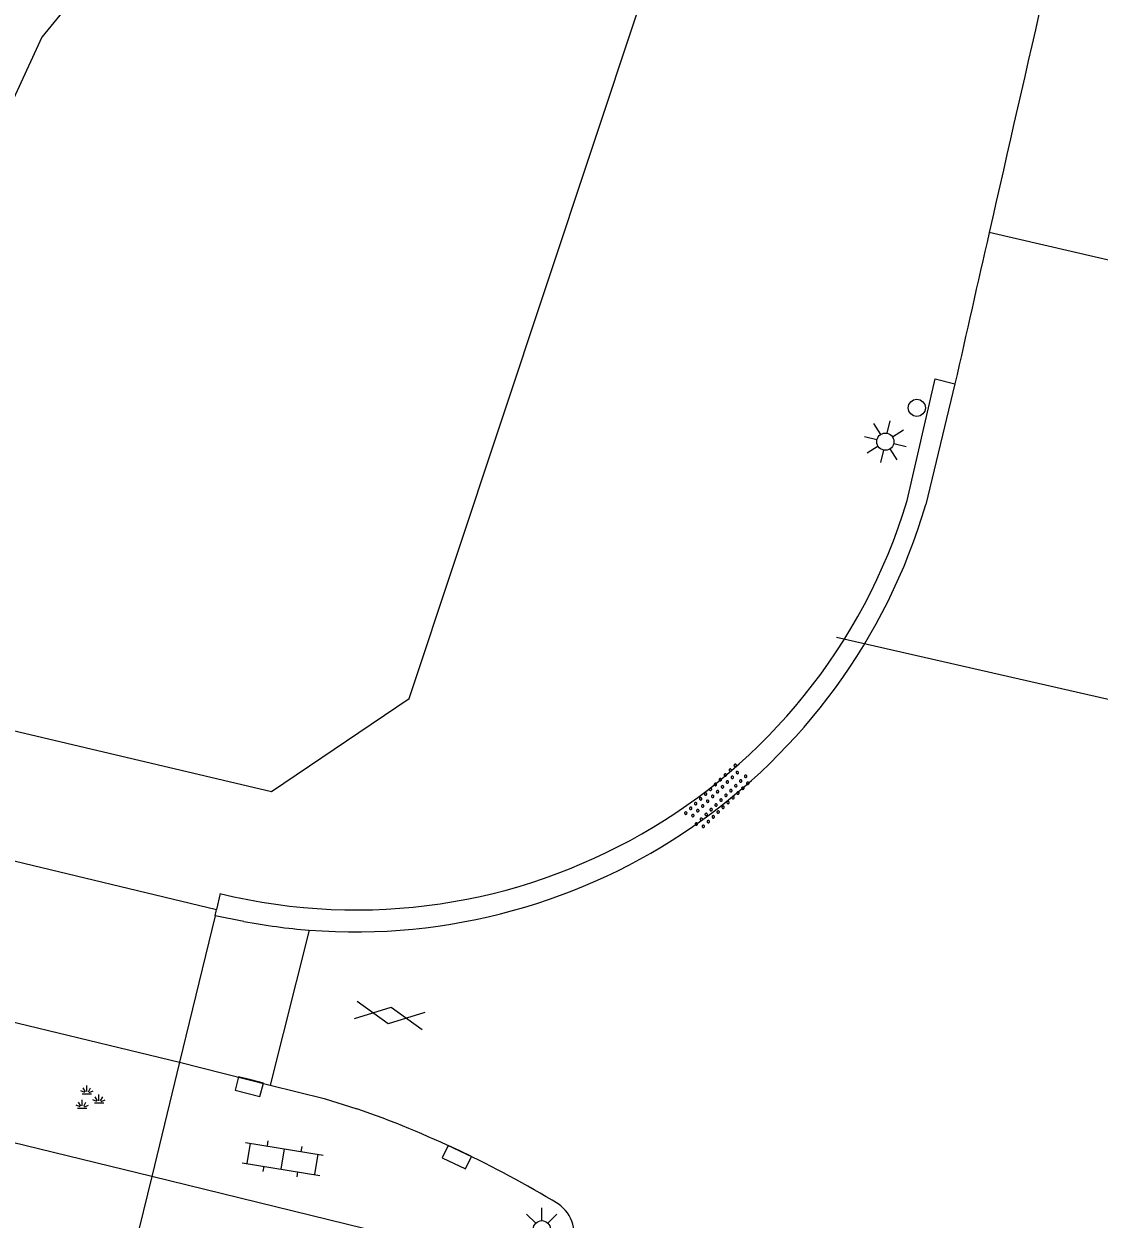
# Model space of a CAD drawing. Extents: x 131000 to 133013, y 393000 to 396501.
# Drawn here: x 131389.4 to 131420.71, y 394396.01 to 394430.8 of the extents above; entities that cross this region are included whole.
import ezdxf

# ---------------------------------------------------------------- set-up
doc = ezdxf.new("R2010")
doc.units = 0
for name, color, linetype in [('gg-knt-BGT kruinlijn', 7, 'Continuous'), ('gg-knt-verharding', 7, 'Continuous'), ('gt-grn-groengrens', 7, 'Continuous'), ('gt-grn-weggrens', 7, 'Continuous'), ('gt-knt-lijn portaal', 7, 'Continuous'), ('gt-symb-gesloten verharding', 7, 'Continuous'), ('gt-symb-groenvak', 7, 'Continuous'), ('gt-symb-klinker verharding', 7, 'Continuous'), ('gt-symb-kolk', 7, 'Continuous'), ('gt-symb-lichtmast', 7, 'Continuous'), ('gt-symb-overige verharding', 7, 'Continuous'), ('gt-symb-verkeersregelinstallatiepaal', 7, 'Continuous')]:
    doc.layers.add(name, color=color, linetype=linetype)

# ---------------------------------------------------------------- blocks, each defined once
blk = doc.blocks.new('gt0-KOLK')
at = {"layer": 'gt-symb-kolk'}
blk.add_lwpolyline([(0, 0), (0.375, 0), (0.375, 0.4), (-0.375, 0.4), (-0.375, 0), (0, 0)], dxfattribs=at)
blk = doc.blocks.new('gt0-GESVH1')
at = {"layer": 'gt-symb-gesloten verharding'}
for p, q in [((-0.992, -0.261), (0.008, 0.239)), ((0.008, -0.261), (-0.992, 0.239)), ((0.008, 0.239), (1.008, -0.261)), ((1.008, 0.239), (0.008, -0.261))]:
    blk.add_line(p, q, dxfattribs=at)
blk = doc.blocks.new('gt0-OVH')
at = {"layer": 'gt-symb-overige verharding'}
for points in [[(-0.972, 0.298), (-0.967, 0.308), (-0.965, 0.319), (-0.966, 0.33), (-0.971, 0.34), (-0.978, 0.348), (-0.988, 0.353), (-0.999, 0.355), (-1.01, 0.354), (-1.02, 0.349), (-1.028, 0.342), (-1.033, 0.332), (-1.035, 0.321), (-1.034, 0.31), (-1.029, 0.3), (-1.022, 0.292), (-1.012, 0.287), (-1.001, 0.285), (-0.99, 0.286), (-0.98, 0.291)], [(-0.772, 0.298), (-0.767, 0.308), (-0.765, 0.319), (-0.766, 0.33), (-0.771, 0.34), (-0.778, 0.348), (-0.788, 0.353), (-0.799, 0.355), (-0.81, 0.354), (-0.82, 0.349), (-0.828, 0.342), (-0.833, 0.332), (-0.835, 0.321), (-0.834, 0.31), (-0.829, 0.3), (-0.822, 0.292), (-0.812, 0.287), (-0.801, 0.285), (-0.79, 0.286), (-0.78, 0.291)], [(-0.572, 0.298), (-0.567, 0.308), (-0.565, 0.319), (-0.566, 0.33), (-0.571, 0.34), (-0.578, 0.348), (-0.588, 0.353), (-0.599, 0.355), (-0.61, 0.354), (-0.62, 0.349), (-0.628, 0.342), (-0.633, 0.332), (-0.635, 0.321), (-0.634, 0.31), (-0.629, 0.3), (-0.622, 0.292), (-0.612, 0.287), (-0.601, 0.285), (-0.59, 0.286), (-0.58, 0.291)], [(-0.372, 0.298), (-0.367, 0.308), (-0.365, 0.319), (-0.366, 0.33), (-0.371, 0.34), (-0.378, 0.348), (-0.388, 0.353), (-0.399, 0.355), (-0.41, 0.354), (-0.42, 0.349), (-0.428, 0.342), (-0.433, 0.332), (-0.435, 0.321), (-0.434, 0.31), (-0.429, 0.3), (-0.422, 0.292), (-0.412, 0.287), (-0.401, 0.285), (-0.39, 0.286), (-0.38, 0.291)], [(-0.172, 0.298), (-0.167, 0.308), (-0.165, 0.319), (-0.166, 0.33), (-0.171, 0.34), (-0.178, 0.348), (-0.188, 0.353), (-0.199, 0.355), (-0.21, 0.354), (-0.22, 0.349), (-0.228, 0.342), (-0.233, 0.332), (-0.235, 0.321), (-0.234, 0.31), (-0.229, 0.3), (-0.222, 0.292), (-0.212, 0.287), (-0.201, 0.285), (-0.19, 0.286), (-0.18, 0.291)], [(0.028, 0.298), (0.033, 0.308), (0.035, 0.319), (0.034, 0.33), (0.029, 0.34), (0.022, 0.348), (0.012, 0.353), (0.001, 0.355), (-0.01, 0.354), (-0.02, 0.349), (-0.028, 0.342), (-0.033, 0.332), (-0.035, 0.321), (-0.034, 0.31), (-0.029, 0.3), (-0.022, 0.292), (-0.012, 0.287), (-0.001, 0.285), (0.01, 0.286), (0.02, 0.291)], [(0.228, 0.298), (0.233, 0.308), (0.235, 0.319), (0.234, 0.33), (0.229, 0.34), (0.222, 0.348), (0.212, 0.353), (0.201, 0.355), (0.19, 0.354), (0.18, 0.349), (0.172, 0.342), (0.167, 0.332), (0.165, 0.321), (0.166, 0.31), (0.171, 0.3), (0.178, 0.292), (0.188, 0.287), (0.199, 0.285), (0.21, 0.286), (0.22, 0.291)], [(0.428, 0.298), (0.433, 0.308), (0.435, 0.319), (0.434, 0.33), (0.429, 0.34), (0.422, 0.348), (0.412, 0.353), (0.401, 0.355), (0.39, 0.354), (0.38, 0.349), (0.372, 0.342), (0.367, 0.332), (0.365, 0.321), (0.366, 0.31), (0.371, 0.3), (0.378, 0.292), (0.388, 0.287), (0.399, 0.285), (0.41, 0.286), (0.42, 0.291)], [(0.628, 0.298), (0.633, 0.308), (0.635, 0.319), (0.634, 0.33), (0.629, 0.34), (0.622, 0.348), (0.612, 0.353), (0.601, 0.355), (0.59, 0.354), (0.58, 0.349), (0.572, 0.342), (0.567, 0.332), (0.565, 0.321), (0.566, 0.31), (0.571, 0.3), (0.578, 0.292), (0.588, 0.287), (0.599, 0.285), (0.61, 0.286), (0.62, 0.291)], [(0.828, 0.298), (0.833, 0.308), (0.835, 0.319), (0.834, 0.33), (0.829, 0.34), (0.822, 0.348), (0.812, 0.353), (0.801, 0.355), (0.79, 0.354), (0.78, 0.349), (0.772, 0.342), (0.767, 0.332), (0.765, 0.321), (0.766, 0.31), (0.771, 0.3), (0.778, 0.292), (0.788, 0.287), (0.799, 0.285), (0.81, 0.286), (0.82, 0.291)], [(1.028, 0.298), (1.033, 0.308), (1.035, 0.319), (1.034, 0.33), (1.029, 0.34), (1.022, 0.348), (1.012, 0.353), (1.001, 0.355), (0.99, 0.354), (0.98, 0.349), (0.972, 0.342), (0.967, 0.332), (0.965, 0.321), (0.966, 0.31), (0.971, 0.3), (0.978, 0.292), (0.988, 0.287), (0.999, 0.285), (1.01, 0.286), (1.02, 0.291)], [(-0.872, 0.106), (-0.867, 0.116), (-0.865, 0.126), (-0.866, 0.137), (-0.871, 0.147), (-0.878, 0.156), (-0.888, 0.161), (-0.899, 0.163), (-0.91, 0.162), (-0.92, 0.157), (-0.928, 0.15), (-0.933, 0.14), (-0.935, 0.129), (-0.934, 0.118), (-0.929, 0.108), (-0.922, 0.1), (-0.912, 0.095), (-0.901, 0.092), (-0.89, 0.094), (-0.88, 0.098)], [(-0.672, 0.106), (-0.667, 0.116), (-0.665, 0.126), (-0.666, 0.137), (-0.671, 0.147), (-0.678, 0.156), (-0.688, 0.161), (-0.699, 0.163), (-0.71, 0.162), (-0.72, 0.157), (-0.728, 0.15), (-0.733, 0.14), (-0.735, 0.129), (-0.734, 0.118), (-0.729, 0.108), (-0.722, 0.1), (-0.712, 0.095), (-0.701, 0.092), (-0.69, 0.094), (-0.68, 0.098)], [(-0.472, 0.106), (-0.467, 0.116), (-0.465, 0.126), (-0.466, 0.137), (-0.471, 0.147), (-0.478, 0.156), (-0.488, 0.161), (-0.499, 0.163), (-0.51, 0.162), (-0.52, 0.157), (-0.528, 0.15), (-0.533, 0.14), (-0.535, 0.129), (-0.534, 0.118), (-0.529, 0.108), (-0.522, 0.1), (-0.512, 0.095), (-0.501, 0.092), (-0.49, 0.094), (-0.48, 0.098)], [(-0.272, 0.106), (-0.267, 0.116), (-0.265, 0.126), (-0.266, 0.137), (-0.271, 0.147), (-0.278, 0.156), (-0.288, 0.161), (-0.299, 0.163), (-0.31, 0.162), (-0.32, 0.157), (-0.328, 0.15), (-0.333, 0.14), (-0.335, 0.129), (-0.334, 0.118), (-0.329, 0.108), (-0.322, 0.1), (-0.312, 0.095), (-0.301, 0.092), (-0.29, 0.094), (-0.28, 0.098)], [(-0.072, 0.106), (-0.067, 0.116), (-0.065, 0.126), (-0.066, 0.137), (-0.071, 0.147), (-0.078, 0.156), (-0.088, 0.161), (-0.099, 0.163), (-0.11, 0.162), (-0.12, 0.157), (-0.128, 0.15), (-0.133, 0.14), (-0.135, 0.129), (-0.134, 0.118), (-0.129, 0.108), (-0.122, 0.1), (-0.112, 0.095), (-0.101, 0.092), (-0.09, 0.094), (-0.08, 0.098)], [(0.128, 0.106), (0.133, 0.116), (0.135, 0.126), (0.134, 0.137), (0.129, 0.147), (0.122, 0.156), (0.112, 0.161), (0.101, 0.163), (0.09, 0.162), (0.08, 0.157), (0.072, 0.15), (0.067, 0.14), (0.065, 0.129), (0.066, 0.118), (0.071, 0.108), (0.078, 0.1), (0.088, 0.095), (0.099, 0.092), (0.11, 0.094), (0.12, 0.098)], [(0.328, 0.106), (0.333, 0.116), (0.335, 0.126), (0.334, 0.137), (0.329, 0.147), (0.322, 0.156), (0.312, 0.161), (0.301, 0.163), (0.29, 0.162), (0.28, 0.157), (0.272, 0.15), (0.267, 0.14), (0.265, 0.129), (0.266, 0.118), (0.271, 0.108), (0.278, 0.1), (0.288, 0.095), (0.299, 0.092), (0.31, 0.094), (0.32, 0.098)], [(0.528, 0.106), (0.533, 0.116), (0.535, 0.126), (0.534, 0.137), (0.529, 0.147), (0.522, 0.156), (0.512, 0.161), (0.501, 0.163), (0.49, 0.162), (0.48, 0.157), (0.472, 0.15), (0.467, 0.14), (0.465, 0.129), (0.466, 0.118), (0.471, 0.108), (0.478, 0.1), (0.488, 0.095), (0.499, 0.092), (0.51, 0.094), (0.52, 0.098)], [(0.728, 0.106), (0.733, 0.116), (0.735, 0.126), (0.734, 0.137), (0.729, 0.147), (0.722, 0.156), (0.712, 0.161), (0.701, 0.163), (0.69, 0.162), (0.68, 0.157), (0.672, 0.15), (0.667, 0.14), (0.665, 0.129), (0.666, 0.118), (0.671, 0.108), (0.678, 0.1), (0.688, 0.095), (0.699, 0.092), (0.71, 0.094), (0.72, 0.098)], [(0.928, 0.106), (0.933, 0.116), (0.935, 0.126), (0.934, 0.137), (0.929, 0.147), (0.922, 0.156), (0.912, 0.161), (0.901, 0.163), (0.89, 0.162), (0.88, 0.157), (0.872, 0.15), (0.867, 0.14), (0.865, 0.129), (0.866, 0.118), (0.871, 0.108), (0.878, 0.1), (0.888, 0.095), (0.899, 0.092), (0.91, 0.094), (0.92, 0.098)], [(-0.972, -0.142), (-0.967, -0.132), (-0.965, -0.121), (-0.966, -0.11), (-0.971, -0.1), (-0.978, -0.092), (-0.988, -0.087), (-0.999, -0.085), (-1.01, -0.086), (-1.02, -0.091), (-1.028, -0.098), (-1.033, -0.108), (-1.035, -0.119), (-1.034, -0.13), (-1.029, -0.14), (-1.022, -0.148), (-1.012, -0.153), (-1.001, -0.155), (-0.99, -0.154), (-0.98, -0.149)], [(-0.872, -0.334), (-0.867, -0.324), (-0.865, -0.314), (-0.866, -0.303), (-0.871, -0.293), (-0.878, -0.284), (-0.888, -0.279), (-0.899, -0.277), (-0.91, -0.278), (-0.92, -0.283), (-0.928, -0.29), (-0.933, -0.3), (-0.935, -0.311), (-0.934, -0.322), (-0.929, -0.332), (-0.922, -0.34), (-0.912, -0.345), (-0.901, -0.348), (-0.89, -0.346), (-0.88, -0.342)], [(-0.772, -0.142), (-0.767, -0.132), (-0.765, -0.121), (-0.766, -0.11), (-0.771, -0.1), (-0.778, -0.092), (-0.788, -0.087), (-0.799, -0.085), (-0.81, -0.086), (-0.82, -0.091), (-0.828, -0.098), (-0.833, -0.108), (-0.835, -0.119), (-0.834, -0.13), (-0.829, -0.14), (-0.822, -0.148), (-0.812, -0.153), (-0.801, -0.155), (-0.79, -0.154), (-0.78, -0.149)], [(-0.672, -0.334), (-0.667, -0.324), (-0.665, -0.314), (-0.666, -0.303), (-0.671, -0.293), (-0.678, -0.284), (-0.688, -0.279), (-0.699, -0.277), (-0.71, -0.278), (-0.72, -0.283), (-0.728, -0.29), (-0.733, -0.3), (-0.735, -0.311), (-0.734, -0.322), (-0.729, -0.332), (-0.722, -0.34), (-0.712, -0.345), (-0.701, -0.348), (-0.69, -0.346), (-0.68, -0.342)], [(-0.572, -0.142), (-0.567, -0.132), (-0.565, -0.121), (-0.566, -0.11), (-0.571, -0.1), (-0.578, -0.092), (-0.588, -0.087), (-0.599, -0.085), (-0.61, -0.086), (-0.62, -0.091), (-0.628, -0.098), (-0.633, -0.108), (-0.635, -0.119), (-0.634, -0.13), (-0.629, -0.14), (-0.622, -0.148), (-0.612, -0.153), (-0.601, -0.155), (-0.59, -0.154), (-0.58, -0.149)], [(-0.472, -0.334), (-0.467, -0.324), (-0.465, -0.314), (-0.466, -0.303), (-0.471, -0.293), (-0.478, -0.284), (-0.488, -0.279), (-0.499, -0.277), (-0.51, -0.278), (-0.52, -0.283), (-0.528, -0.29), (-0.533, -0.3), (-0.535, -0.311), (-0.534, -0.322), (-0.529, -0.332), (-0.522, -0.34), (-0.512, -0.345), (-0.501, -0.348), (-0.49, -0.346), (-0.48, -0.342)], [(-0.372, -0.142), (-0.367, -0.132), (-0.365, -0.121), (-0.366, -0.11), (-0.371, -0.1), (-0.378, -0.092), (-0.388, -0.087), (-0.399, -0.085), (-0.41, -0.086), (-0.42, -0.091), (-0.428, -0.098), (-0.433, -0.108), (-0.435, -0.119), (-0.434, -0.13), (-0.429, -0.14), (-0.422, -0.148), (-0.412, -0.153), (-0.401, -0.155), (-0.39, -0.154), (-0.38, -0.149)], [(-0.272, -0.334), (-0.267, -0.324), (-0.265, -0.314), (-0.266, -0.303), (-0.271, -0.293), (-0.278, -0.284), (-0.288, -0.279), (-0.299, -0.277), (-0.31, -0.278), (-0.32, -0.283), (-0.328, -0.29), (-0.333, -0.3), (-0.335, -0.311), (-0.334, -0.322), (-0.329, -0.332), (-0.322, -0.34), (-0.312, -0.345), (-0.301, -0.348), (-0.29, -0.346), (-0.28, -0.342)], [(-0.172, -0.142), (-0.167, -0.132), (-0.165, -0.121), (-0.166, -0.11), (-0.171, -0.1), (-0.178, -0.092), (-0.188, -0.087), (-0.199, -0.085), (-0.21, -0.086), (-0.22, -0.091), (-0.228, -0.098), (-0.233, -0.108), (-0.235, -0.119), (-0.234, -0.13), (-0.229, -0.14), (-0.222, -0.148), (-0.212, -0.153), (-0.201, -0.155), (-0.19, -0.154), (-0.18, -0.149)], [(-0.072, -0.334), (-0.067, -0.324), (-0.065, -0.314), (-0.066, -0.303), (-0.071, -0.293), (-0.078, -0.284), (-0.088, -0.279), (-0.099, -0.277), (-0.11, -0.278), (-0.12, -0.283), (-0.128, -0.29), (-0.133, -0.3), (-0.135, -0.311), (-0.134, -0.322), (-0.129, -0.332), (-0.122, -0.34), (-0.112, -0.345), (-0.101, -0.348), (-0.09, -0.346), (-0.08, -0.342)], [(0.028, -0.142), (0.033, -0.132), (0.035, -0.121), (0.034, -0.11), (0.029, -0.1), (0.022, -0.092), (0.012, -0.087), (0.001, -0.085), (-0.01, -0.086), (-0.02, -0.091), (-0.028, -0.098), (-0.033, -0.108), (-0.035, -0.119), (-0.034, -0.13), (-0.029, -0.14), (-0.022, -0.148), (-0.012, -0.153), (-0.001, -0.155), (0.01, -0.154), (0.02, -0.149)], [(0.128, -0.334), (0.133, -0.324), (0.135, -0.314), (0.134, -0.303), (0.129, -0.293), (0.122, -0.284), (0.112, -0.279), (0.101, -0.277), (0.09, -0.278), (0.08, -0.283), (0.072, -0.29), (0.067, -0.3), (0.065, -0.311), (0.066, -0.322), (0.071, -0.332), (0.078, -0.34), (0.088, -0.345), (0.099, -0.348), (0.11, -0.346), (0.12, -0.342)], [(0.228, -0.142), (0.233, -0.132), (0.235, -0.121), (0.234, -0.11), (0.229, -0.1), (0.222, -0.092), (0.212, -0.087), (0.201, -0.085), (0.19, -0.086), (0.18, -0.091), (0.172, -0.098), (0.167, -0.108), (0.165, -0.119), (0.166, -0.13), (0.171, -0.14), (0.178, -0.148), (0.188, -0.153), (0.199, -0.155), (0.21, -0.154), (0.22, -0.149)], [(0.328, -0.334), (0.333, -0.324), (0.335, -0.314), (0.334, -0.303), (0.329, -0.293), (0.322, -0.284), (0.312, -0.279), (0.301, -0.277), (0.29, -0.278), (0.28, -0.283), (0.272, -0.29), (0.267, -0.3), (0.265, -0.311), (0.266, -0.322), (0.271, -0.332), (0.278, -0.34), (0.288, -0.345), (0.299, -0.348), (0.31, -0.346), (0.32, -0.342)], [(0.428, -0.142), (0.433, -0.132), (0.435, -0.121), (0.434, -0.11), (0.429, -0.1), (0.422, -0.092), (0.412, -0.087), (0.401, -0.085), (0.39, -0.086), (0.38, -0.091), (0.372, -0.098), (0.367, -0.108), (0.365, -0.119), (0.366, -0.13), (0.371, -0.14), (0.378, -0.148), (0.388, -0.153), (0.399, -0.155), (0.41, -0.154), (0.42, -0.149)], [(0.528, -0.334), (0.533, -0.324), (0.535, -0.314), (0.534, -0.303), (0.529, -0.293), (0.522, -0.284), (0.512, -0.279), (0.501, -0.277), (0.49, -0.278), (0.48, -0.283), (0.472, -0.29), (0.467, -0.3), (0.465, -0.311), (0.466, -0.322), (0.471, -0.332), (0.478, -0.34), (0.488, -0.345), (0.499, -0.348), (0.51, -0.346), (0.52, -0.342)], [(0.628, -0.142), (0.633, -0.132), (0.635, -0.121), (0.634, -0.11), (0.629, -0.1), (0.622, -0.092), (0.612, -0.087), (0.601, -0.085), (0.59, -0.086), (0.58, -0.091), (0.572, -0.098), (0.567, -0.108), (0.565, -0.119), (0.566, -0.13), (0.571, -0.14), (0.578, -0.148), (0.588, -0.153), (0.599, -0.155), (0.61, -0.154), (0.62, -0.149)], [(0.728, -0.334), (0.733, -0.324), (0.735, -0.314), (0.734, -0.303), (0.729, -0.293), (0.722, -0.284), (0.712, -0.279), (0.701, -0.277), (0.69, -0.278), (0.68, -0.283), (0.672, -0.29), (0.667, -0.3), (0.665, -0.311), (0.666, -0.322), (0.671, -0.332), (0.678, -0.34), (0.688, -0.345), (0.699, -0.348), (0.71, -0.346), (0.72, -0.342)], [(0.828, -0.142), (0.833, -0.132), (0.835, -0.121), (0.834, -0.11), (0.829, -0.1), (0.822, -0.092), (0.812, -0.087), (0.801, -0.085), (0.79, -0.086), (0.78, -0.091), (0.772, -0.098), (0.767, -0.108), (0.765, -0.119), (0.766, -0.13), (0.771, -0.14), (0.778, -0.148), (0.788, -0.153), (0.799, -0.155), (0.81, -0.154), (0.82, -0.149)], [(0.928, -0.334), (0.933, -0.324), (0.935, -0.314), (0.934, -0.303), (0.929, -0.293), (0.922, -0.284), (0.912, -0.279), (0.901, -0.277), (0.89, -0.278), (0.88, -0.283), (0.872, -0.29), (0.867, -0.3), (0.865, -0.311), (0.866, -0.322), (0.871, -0.332), (0.878, -0.34), (0.888, -0.345), (0.899, -0.348), (0.91, -0.346), (0.92, -0.342)], [(1.028, -0.142), (1.033, -0.132), (1.035, -0.121), (1.034, -0.11), (1.029, -0.1), (1.022, -0.092), (1.012, -0.087), (1.001, -0.085), (0.99, -0.086), (0.98, -0.091), (0.972, -0.098), (0.967, -0.108), (0.965, -0.119), (0.966, -0.13), (0.971, -0.14), (0.978, -0.148), (0.988, -0.153), (0.999, -0.155), (1.01, -0.154), (1.02, -0.149)]]:
    blk.add_lwpolyline(points, close=True, dxfattribs=at)
blk = doc.blocks.new('gt0-LMAST')
at = {"layer": 'gt-symb-lichtmast'}
for p, q in [((-0.182, 0.173), (-0.447, 0.438)), ((-0.005, 0.246), (-0.005, 0.621)), ((0.172, 0.173), (0.437, 0.438)), ((-0.255, -0.004), (-0.63, -0.004)), ((-0.182, -0.181), (-0.447, -0.446)), ((-0.005, -0.254), (-0.005, -0.629)), ((0.437, -0.446), (0.172, -0.181)), ((0.245, -0.004), (0.62, -0.004))]:
    blk.add_line(p, q, dxfattribs=at)
blk.add_circle((-0.005, -0.004), 0.25, dxfattribs=at)
blk = doc.blocks.new('gt0-VIPAAL')
at = {"layer": 'gt-symb-verkeersregelinstallatiepaal'}
blk.add_circle((0, 0), 0.25, dxfattribs=at)
blk = doc.blocks.new('gt0-KL1')
at = {"layer": 'gt-symb-klinker verharding'}
for p, q in [((-0.5, 0.3), (-0.5, 0.45)), ((0.5, 0.3), (0.5, 0.45)), ((-1.15, 0.3), (1.15, 0.3)), ((-1, -0.3), (-1, 0.3)), ((0, -0.3), (0, 0.3)), ((1, -0.3), (1, 0.3)), ((-1.15, -0.3), (1.15, -0.3)), ((-0.5, -0.45), (-0.5, -0.3)), ((0.5, -0.45), (0.5, -0.3))]:
    blk.add_line(p, q, dxfattribs=at)
blk = doc.blocks.new('gt0-GRVAK')
at = {"layer": 'gt-symb-groenvak'}
for p, q in [((-0.047, 0.214), (-0.047, 0.393)), ((-0.11, 0.189), (-0.228, 0.24)), ((-0.182, 0.153), (0.088, 0.153)), ((-0.091, 0.211), (-0.156, 0.322)), ((-0.004, 0.211), (0.061, 0.322)), ((0.015, 0.189), (0.133, 0.24)), ((0.262, -0.052), (0.197, 0.059)), ((0.305, -0.049), (0.305, 0.13)), ((0.349, -0.052), (0.414, 0.059)), ((-0.245, -0.228), (-0.363, -0.177)), ((-0.318, -0.264), (-0.047, -0.264)), ((-0.226, -0.206), (-0.291, -0.095)), ((-0.183, -0.203), (-0.183, -0.024)), ((-0.139, -0.206), (-0.074, -0.095)), ((-0.12, -0.228), (-0.002, -0.177)), ((0.243, -0.074), (0.125, -0.023)), ((0.17, -0.11), (0.441, -0.11)), ((0.368, -0.074), (0.486, -0.023))]:
    blk.add_line(p, q, dxfattribs=at)

msp = doc.modelspace()

# ---------------------------------------------------------------- linework, layer by layer
at = {"layer": 'gg-knt-BGT kruinlijn'}
msp.add_lwpolyline([(131381.192, 394412.099), (131396.611, 394408.46), (131400.621, 394411.17), (131412.636, 394447.29)], dxfattribs=at)
at = {"layer": 'gg-knt-verharding'}
for p, q in [((131416.517, 394420.321), (131415.667, 394416.811)), ((131385.211, 394407.384), (131395.015, 394405.028)), ((131395.114, 394405.49), (131395.015, 394405.028)), ((131394.975, 394404.839), (131395.015, 394405.028)), ((131395.811, 394404.678), (131394.975, 394404.839)), ((131397.711, 394404.425), (131396.576, 394399.914)), ((131384.137, 394402.956), (131393.938, 394400.578)), ((131393.125, 394397.254), (131377.942, 394400.966)), ((131393.938, 394400.578), (131393.125, 394397.254)), ((131393.938, 394400.578), (131396.576, 394399.914)), ((131404.089, 394394.573), (131393.125, 394397.254))]:
    msp.add_line(p, q, dxfattribs=at)
for points in [[(131415.125, 394416.925), (131415.94, 394420.474), (131416.517, 394420.321)], [(131396.576, 394399.914), (131398.143, 394399.52), (131399.099, 394399.228)]]:
    msp.add_lwpolyline(points, dxfattribs=at)
for centre, radius, start, end in [((134415.356, 393744.356), 3074.08, 166.65758, 167.213146), ((135274.989, 393550.21), 3955.364, 167.226567, 167.291987), ((131399.076, 394421.783), 16.768, 256.3306, 343.1598), ((131399.044, 394421.701), 17.327, 265.5872, 343.6084), ((131399.044, 394421.696), 17.322, 259.2437, 265.5868), ((131388.766, 394369.81), 31.18, 58.7143, 70.6463), ((131404.38, 394395.581), 1.049, 253.9089, 56.5446)]:
    msp.add_arc(centre, radius, start, end, dxfattribs=at)
at = {"layer": 'gt-grn-groengrens'}
msp.add_lwpolyline([(131422.018, 394475.648), (131407.248, 394451.6), (131389.921, 394430.41), (131384.607, 394418.867)], dxfattribs=at)
at = {"layer": 'gt-grn-weggrens'}
for p, q in [((131433.731, 394420.988), (131417.513, 394424.726)), ((131394.975, 394404.839), (131393.938, 394400.578)), ((131393.125, 394397.254), (131389.908, 394384.102))]:
    msp.add_line(p, q, dxfattribs=at)
at = {"layer": 'gt-knt-lijn portaal'}
msp.add_line((131431.896, 394408.643), (131413.07, 394412.939), dxfattribs=at)

# ---------------------------------------------------------------- block references
at = {"layer": 'gt-symb-gesloten verharding', "rotation": -9.321060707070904}
msp.add_blockref('gt0-GESVH1', (131400.049, 394401.952), dxfattribs=at)
at = {"layer": 'gt-symb-groenvak'}
msp.add_blockref('gt0-GRVAK', (131391.285, 394399.51), dxfattribs=at)
at = {"layer": 'gt-symb-klinker verharding', "rotation": -9.321060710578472}
msp.add_blockref('gt0-KL1', (131396.939, 394397.766), dxfattribs=at)
at = {"layer": 'gt-symb-kolk'}
for p, rotation in [((131396.014, 394400.066), 165.64666779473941), ((131402.094, 394397.999), 154.69450944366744)]:
    msp.add_blockref('gt0-KOLK', p, dxfattribs=dict(at, rotation=rotation))
at = {"layer": 'gt-symb-lichtmast', "rotation": 77.06118937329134}
msp.add_blockref('gt0-LMAST', (131414.487, 394418.646), dxfattribs=at)
at = {"layer": 'gt-symb-lichtmast'}
msp.add_blockref('gt0-LMAST', (131404.49, 394395.723), dxfattribs=at)
at = {"layer": 'gt-symb-overige verharding', "rotation": 44.02760489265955}
msp.add_blockref('gt0-OVH', (131409.62, 394408.294), dxfattribs=at)
at = {"layer": 'gt-symb-verkeersregelinstallatiepaal', "rotation": -102.97344743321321}
msp.add_blockref('gt0-VIPAAL', (131415.406, 394419.626), dxfattribs=at)

doc.saveas('drawing.dxf')
